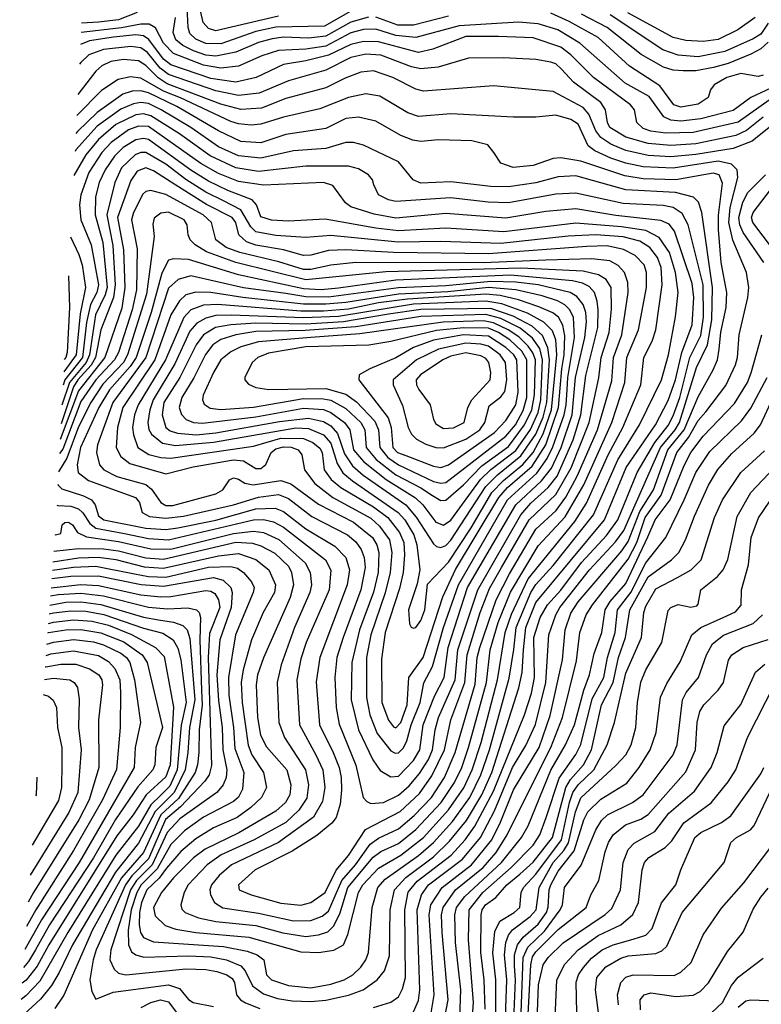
# Model space of a CAD drawing. Extents: x 1173029 to 1307123, y 522559 to 678521.
# Tile 525 of 623: x 1199130 to 1202097, y 662597 to 666536. Entities that reach past the tile are written whole.
import ezdxf

# ---------------------------------------------------------------- set-up
doc = ezdxf.new("R2010")
doc.units = 0

msp = doc.modelspace()

# ---------------------------------------------------------------- linework, layer by layer
at = {"layer": '0CON10XD'}
for points in [[(1199600.5, 666565), (1199525.4, 666535), (1199445, 666525.2), (1199377.5, 666522.3)], [(1200455, 666570), (1200349.9, 666509.9), (1200155, 666506.1), (1200075, 666488.5), (1199935, 666438.9), (1199875, 666440.7), (1199835, 666457.5), (1199810.2, 666480.2), (1199803.3, 666505), (1199799.6, 666585)], [(1200165, 666549.9), (1199915, 666490.8), (1199885, 666500.9), (1199864.5, 666525), (1199847.6, 666595)], [(1202105, 666313.6), (1202085, 666308), (1202015, 666320.8), (1201959.6, 666305), (1201908.9, 666275), (1201893.5, 666255), (1201884.4, 666225), (1201845, 666198.2), (1201775, 666186.5), (1201747.1, 666195), (1201691.8, 666271.8), (1201569.7, 666349.7), (1201445, 666464.8), (1201327.9, 666527.9), (1201255, 666561.4)], [(1202073.1, 666545), (1202003.3, 666495), (1201925, 666456.1), (1201865, 666448.7), (1201795, 666452.8), (1201745, 666464.8), (1201563.3, 666563.3)], [(1202135, 666261.3), (1202055.6, 666224.4), (1201985, 666172.3), (1201855, 666138.6), (1201775, 666129.6), (1201735, 666134), (1201707.1, 666147.1), (1201648.6, 666228.6), (1201552.5, 666282.5), (1201371.6, 666441.6), (1201282.7, 666495), (1201205, 666519.2), (1201125.9, 666525.9), (1200888.9, 666511.1), (1200715, 666464), (1200635, 666472.4), (1200555, 666498.2), (1200505, 666496.9), (1200455, 666482.8), (1200355, 666430), (1200275, 666417.7), (1200165, 666412.2), (1200098.3, 666391.7), (1200005, 666349.8), (1199935, 666341.3), (1199865, 666353.2), (1199745, 666400), (1199705, 666441.6), (1199673.1, 666503.1), (1199647.9, 666517.9), (1199615, 666518.2), (1199536.8, 666503.2), (1199375.5, 666484.3)], [(1200525, 666546), (1200455, 666525.5), (1200355, 666469.3), (1200285, 666461.2), (1200185.3, 666465.3), (1200140.3, 666459.7), (1200085, 666444), (1199995, 666405.9), (1199915, 666389.8), (1199875, 666394.4), (1199825, 666411.7), (1199782.5, 666432.5), (1199755, 666455.8), (1199744.2, 666485), (1199753.1, 666545)], [(1200845, 666550), (1200705, 666513.7), (1200643.5, 666513.5), (1200555, 666545.3)], [(1202124.7, 666445.3), (1202095, 666419), (1202055, 666397.5), (1201965, 666360.9), (1201905.3, 666344.7), (1201835, 666331.7), (1201785, 666330.6), (1201745, 666334.2), (1201705.9, 666345.9), (1201616, 666396), (1201480.5, 666505), (1201377.6, 666557.6)], [(1202125, 666521.6), (1202095, 666478.1), (1202065, 666458.9), (1201950.9, 666409.1), (1201845, 666387.8), (1201765, 666393.5), (1201703.3, 666415), (1201493, 666555)], [(1202179.6, 666250.4), (1202005, 666126.2), (1201825, 666084.4), (1201715, 666081.7), (1201655, 666089.7), (1201625, 666100), (1201598.5, 666125), (1201589.6, 666175), (1201573.3, 666195), (1201425.2, 666305), (1201335.6, 666395), (1201295, 666426.2), (1201185, 666463.7), (1201045, 666468), (1200915, 666467.9), (1200782.7, 666417.3), (1200725, 666404.2), (1200565, 666447.1), (1200505, 666448.9), (1200455, 666436.1), (1200365, 666393.4), (1200275, 666370.8), (1200185, 666356.6), (1200076.5, 666305), (1199994.3, 666285.7), (1199895, 666300.4), (1199735, 666355.1), (1199705, 666378.2), (1199647.1, 666457.1), (1199625, 666471), (1199595, 666474.7), (1199505, 666465.3), (1199409.1, 666450.9), (1199373.1, 666436.5)], [(1202105, 666146.2), (1202037.9, 666092.1), (1201995, 666072.2), (1201835, 666039.1), (1201735, 666032.8), (1201645, 666039.9), (1201555.5, 666065.5), (1201491.4, 666105), (1201482.4, 666125), (1201474.3, 666175), (1201454.8, 666205), (1201346.3, 666286.3), (1201298.2, 666338.2), (1201275, 666359.2), (1201255, 666365.7), (1201195, 666376.7), (1201065, 666383.8), (1200925, 666382.5), (1200804.1, 666345.9), (1200735, 666339.8), (1200697.6, 666347.6), (1200575, 666393.7), (1200515, 666398.3), (1200455, 666384.8), (1200355, 666333.2), (1200205, 666291.5), (1200087.9, 666242.1), (1200005, 666232.2), (1199915, 666250.9), (1199725, 666316.6), (1199692.2, 666342.2), (1199641.3, 666405), (1199615, 666422.8), (1199575, 666428), (1199465, 666416.9), (1199407.1, 666395), (1199374.4, 666365), (1199369, 666357.3)], [(1202128.2, 666105), (1202060.5, 666049.5), (1201985, 666020.4), (1201835, 665995.9), (1201735, 665986.7), (1201645, 665991.9), (1201555, 666012.3), (1201495, 666037.3), (1201454.7, 666064.7), (1201435, 666091.2), (1201407.2, 666157.2), (1201384, 666184), (1201265, 666248.1), (1201025, 666271.4), (1200745, 666250), (1200715, 666257.8), (1200623.5, 666305), (1200545, 666331.3), (1200495, 666325.2), (1200432.2, 666302.2), (1200355, 666263.7), (1200195, 666220.7), (1200097.5, 666182.5), (1200015, 666176.9), (1199935, 666197.9), (1199719.8, 666279.8), (1199683.2, 666303.2), (1199635, 666352.1), (1199605, 666370.8), (1199545, 666377.1), (1199495, 666368), (1199458.7, 666351.3), (1199435, 666330.3), (1199362.8, 666236)], [(1200818.8, 662485), (1200843.8, 662615), (1200819.6, 662885), (1200817.9, 662955), (1200823.8, 662985), (1200873.5, 663055), (1200984, 663145), (1201036, 663204), (1201080, 663275), (1201201.4, 663518.6), (1201254.7, 663625), (1201301.2, 663745), (1201358.3, 663971.7), (1201370.6, 664085), (1201396.7, 664155), (1201421.2, 664195), (1201565, 664378), (1201598.6, 664445), (1201632.7, 664545), (1201696.2, 664633.8), (1201758.7, 664805), (1201806.1, 664863.9), (1201845, 664932.2), (1201875, 664967.8), (1201955, 665072.7), (1201993.7, 665155), (1202002.1, 665185), (1202008.3, 665275), (1202043.7, 665425), (1202046.8, 665465), (1202038.3, 665525), (1201983.3, 665653.3), (1201967.1, 665725), (1201972.9, 665785), (1202003.1, 665905), (1202000.2, 665935), (1201977.4, 665957.4), (1201925, 665970.4), (1201745, 665941.2), (1201625, 665947.6), (1201555, 665961.9), (1201495, 665982), (1201430.7, 666010.7), (1201405, 666030.6), (1201365, 666118.4), (1201335, 666136.8), (1201275, 666154), (1201195, 666145.7), (1201105.3, 666145.3), (1200855, 666159.7), (1200725, 666149.1), (1200683.3, 666163.3), (1200570.3, 666230.3), (1200515, 666238.8), (1200445, 666224.8), (1200330.9, 666179.1), (1200185, 666146.2), (1200095, 666117.2), (1200055.5, 666114.5), (1200005, 666118.9), (1199975, 666128.6), (1199773, 666223), (1199705, 666250.2), (1199615, 666301.6), (1199572.5, 666307.5), (1199523.2, 666296.8), (1199457.2, 666252.8), (1199358.5, 666152)], [(1200776.6, 662563.4), (1200788.3, 662635), (1200768.7, 662955), (1200775.1, 662995), (1200819.8, 663065), (1200937.4, 663155), (1201018.5, 663255), (1201054, 663326), (1201105.9, 663455), (1201208, 663625), (1201252.3, 663752.3), (1201302.1, 663975), (1201311.8, 664095), (1201335, 664161.6), (1201365, 664207), (1201539.5, 664410.5), (1201565, 664448.5), (1201611.4, 664568.6), (1201665.2, 664654.8), (1201722.9, 664815), (1201788.3, 664895), (1201845, 665027.2), (1201905.2, 665135), (1201921.5, 665175), (1201928.1, 665218.1), (1201935, 665285.8), (1201956, 665385), (1201959.6, 665445), (1201937, 665565), (1201926.2, 665696.2), (1201926.2, 665753.8), (1201941.5, 665881.5), (1201928.8, 665915), (1201905, 665921.5), (1201755.3, 665894.7), (1201625, 665899), (1201551.2, 665911.2), (1201375, 665969.5), (1201295, 665983.1), (1201265, 665980.2), (1201185, 665952.4), (1201104.3, 665944.3), (1201055, 665961.8), (1201027.3, 666005), (1201003.1, 666035), (1200938.8, 666051.2), (1200805, 666054.7), (1200735, 666048.9), (1200703.4, 666053.4), (1200655, 666072.7), (1200555, 666129.2), (1200485, 666146), (1200435, 666140), (1200355, 666101), (1200195, 666076.6), (1200095, 666043.4), (1200015, 666048.8), (1199925, 666091), (1199758.4, 666188.4), (1199645, 666242.8), (1199615, 666250.6), (1199580.4, 666249.6), (1199542.2, 666237.8), (1199439.7, 666165), (1199361, 666089), (1199354.8, 666081)], [(1200705, 662567.5), (1200725, 662611.9), (1200730.6, 662655), (1200719.8, 662975), (1200736.9, 663035), (1200766.1, 663075), (1200901.7, 663178.3), (1200973, 663265), (1201029.3, 663370.7), (1201101.5, 663545), (1201155, 663631.8), (1201193.7, 663716.3), (1201235.1, 663885), (1201247.2, 664075), (1201274.6, 664155), (1201291.7, 664185), (1201409.3, 664335), (1201513.5, 664446.5), (1201547, 664493), (1201694.4, 664825), (1201753.2, 664895), (1201770.1, 664925), (1201838.4, 665145), (1201881.3, 665235), (1201899.3, 665335), (1201901.6, 665465), (1201859.6, 665765), (1201846.2, 665806.2), (1201825.8, 665825.8), (1201754.2, 665844.2), (1201555, 665855.4), (1201355, 665910.6), (1201285, 665906.6), (1201195, 665882.5), (1201085, 665867.1), (1201015, 665868.8), (1200855, 665886.9), (1200735, 665881.6), (1200703.6, 665895), (1200645, 665967.5), (1200505, 666033.5), (1200465, 666044.7), (1200435, 666044.2), (1200355, 666021.1), (1200225, 666011), (1200095, 665981.4), (1200005, 665990.9), (1199925, 666027), (1199815, 666105.1), (1199696.1, 666175), (1199645, 666200), (1199615, 666204.4), (1199585, 666199.5), (1199535, 666177.9), (1199440.1, 666109.9), (1199354.6, 666015), (1199351.1, 666008.7)], [(1200545.2, 662584.8), (1200615, 662605.3), (1200645, 662626.9), (1200661.1, 662658.9), (1200673, 662705), (1200671, 662975), (1200684.7, 663045.3), (1200719.7, 663090.3), (1200856, 663194), (1200912.1, 663255), (1200950.7, 663309.3), (1201025, 663450.4), (1201149.4, 663755), (1201177.6, 663842.4), (1201190, 663905), (1201187.2, 664065), (1201211.8, 664145), (1201241.6, 664195), (1201295, 664254.2), (1201377.9, 664365), (1201477.8, 664472.2), (1201523.1, 664535), (1201601, 664725), (1201671, 664845), (1201725, 664912.9), (1201745, 664951.4), (1201771.6, 665025), (1201810.6, 665185), (1201855, 665272.8), (1201866, 665346), (1201864.7, 665475), (1201804.5, 665715), (1201780.8, 665760.8), (1201745, 665784.8), (1201705, 665792.7), (1201545, 665801.1), (1201355, 665841.8), (1201275, 665838.1), (1201085, 665803), (1201004.8, 665805.2), (1200853.3, 665823.3), (1200635, 665808.7), (1200605.2, 665815.2), (1200565.7, 665835), (1200547.1, 665875), (1200541.9, 665895), (1200525, 665915.5), (1200485, 665939.1), (1200445, 665950.3), (1200275, 665949.5), (1200085, 665928), (1199995, 665942.6), (1199891.6, 665991.6), (1199769.3, 666079.3), (1199655, 666150.7), (1199625, 666158.7), (1199595, 666154.7), (1199515, 666115.9), (1199445, 666056), (1199394.4, 665995.6), (1199346.2, 665913)], [(1199260.5, 664333.2), (1199345.5, 664345.5), (1199435, 664349.9), (1199589.2, 664319.2), (1199645, 664308.9), (1199715, 664306.3), (1199885.3, 664345.3), (1199975, 664348.2), (1200001.7, 664341.7), (1200025.9, 664325), (1200057.5, 664287.5), (1200067.5, 664265), (1200064.3, 664245), (1199993.3, 664075), (1199965.6, 663904.4), (1199966.6, 663833.4), (1199985.8, 663705), (1199990.6, 663620.6), (1200027.2, 663525), (1200021.8, 663458.2), (1200005, 663425.9), (1199985, 663408), (1199865, 663345.8), (1199789, 663291), (1199735, 663237), (1199680.5, 663139.5), (1199615.6, 663075), (1199598, 663045), (1199576.4, 662975), (1199564.2, 662894.2), (1199564.8, 662834.8), (1199577, 662807), (1199594.5, 662794.5), (1199626.1, 662786.1), (1199805, 662791.2), (1199895, 662787), (1199957.8, 662775), (1200015, 662751.2), (1200031.4, 662731.4), (1200060.9, 662670.9), (1200105, 662639.7), (1200160.9, 662620.9), (1200220.6, 662610.6), (1200295, 662607.8), (1200355, 662614.3), (1200445.9, 662634.1), (1200504.3, 662655.7), (1200560.8, 662695), (1200589.4, 662730.6), (1200609.3, 662790.7), (1200611.9, 662975), (1200630, 663055), (1200674.5, 663105), (1200785, 663187.3), (1200850.2, 663249.8), (1200917, 663333), (1200978.4, 663435), (1201018.9, 663525), (1201126.8, 663863.2), (1201140.6, 663925), (1201145.3, 664014.7), (1201154.7, 664105), (1201194.9, 664205), (1201469.3, 664535), (1201556.4, 664745), (1201673.4, 664915), (1201725, 665012.9), (1201754, 665095), (1201779.2, 665205), (1201820.1, 665315), (1201826.9, 665425), (1201821.1, 665481.1), (1201749.4, 665689.4), (1201727.9, 665717.9), (1201695, 665732.7), (1201515, 665752), (1201355, 665778.8), (1201235, 665768.7), (1201075, 665741.7), (1200835, 665761.1), (1200635, 665741.2), (1200548, 665758), (1200455, 665786.5), (1200433, 665803), (1200382.1, 665872.1), (1200345, 665884.2), (1200105, 665874.3), (1200005, 665888.8), (1199925, 665920.6), (1199855, 665960.3), (1199645, 666108), (1199605, 666110.5), (1199565, 666095.4), (1199495.9, 666045), (1199457.9, 666005), (1199406.9, 665925), (1199374, 665835), (1199369.4, 665795), (1199374.8, 665735), (1199415.8, 665635), (1199444.9, 665475), (1199439.1, 665445), (1199412.9, 665397.1), (1199396.6, 665325), (1199381, 665185), (1199310.1, 665095), (1199303.1, 665074)], [(1199263, 664367.8), (1199365, 664383.2), (1199445, 664385.8), (1199515, 664376.4), (1199627.3, 664347.3), (1199705, 664341.2), (1199925, 664391.1), (1200005, 664400.7), (1200075, 664376.2), (1200126.2, 664335), (1200153.9, 664275), (1200149, 664245), (1200104.4, 664165), (1200057, 664055), (1200023.7, 663935), (1200015.8, 663885), (1200019.6, 663805), (1200043.8, 663633.8), (1200059.2, 663595), (1200104.8, 663525), (1200117.2, 663465), (1200097.6, 663425), (1200055, 663384), (1200000.3, 663345), (1199905, 663302.5), (1199835, 663259.5), (1199775, 663207.9), (1199717.6, 663142.4), (1199687.9, 663102.1), (1199638.4, 663055), (1199617.4, 663005), (1199608.8, 662965), (1199607.7, 662915), (1199612.8, 662885), (1199625, 662864.8), (1199665, 662847.7), (1199945, 662828.6), (1200039.9, 662809.9), (1200080.4, 662795), (1200106.2, 662775), (1200117.5, 662715), (1200137.1, 662695), (1200205, 662671.8), (1200295, 662663.7), (1200375, 662678.3), (1200428.5, 662695), (1200463.3, 662715), (1200494.3, 662745.7), (1200514.8, 662775), (1200525.2, 662805), (1200539.8, 662985), (1200562.7, 663065), (1200592.8, 663097.2), (1200725, 663192.2), (1200785, 663244.3), (1200861, 663329), (1200930.4, 663425), (1200975.5, 663515), (1201010, 663615), (1201087.7, 663902.3), (1201106.6, 664016.6), (1201116.8, 664105), (1201175, 664244.8), (1201195, 664276.1), (1201265, 664352), (1201425.3, 664554.7), (1201522.7, 664775), (1201610.5, 664915), (1201697.6, 665095), (1201726.5, 665195), (1201753.5, 665346.5), (1201764.8, 665445), (1201753.8, 665525), (1201730, 665605), (1201688.9, 665665), (1201635, 665692.4), (1201537.3, 665707.3), (1201355, 665721.9), (1201066.8, 665686.8), (1200835, 665702.4), (1200645, 665691.5), (1200555, 665701.2), (1200352.1, 665737.9), (1200205, 665730.2), (1200136.8, 665733.2), (1200095, 665746.5), (1200077.5, 665795), (1200060, 665815), (1199962.1, 665852.1), (1199885, 665890.3), (1199815, 665933.3), (1199645, 666056.2), (1199625, 666060.9), (1199595, 666055.7), (1199544.4, 666025), (1199509.7, 665990.3), (1199471.5, 665935), (1199448.2, 665885), (1199433.1, 665826.9), (1199432.1, 665755), (1199462.9, 665645), (1199479.3, 665465), (1199471.9, 665435), (1199433.2, 665355), (1199409.4, 665195), (1199395.6, 665164.4), (1199329, 665085), (1199299, 664994.2)], [(1199266.1, 664409.8), (1199365, 664420), (1199465, 664419.7), (1199525, 664411.4), (1199635, 664383.6), (1199705, 664377.5), (1199995, 664445.9), (1200061.6, 664441.6), (1200095, 664431.4), (1200151.3, 664401.3), (1200205, 664350.3), (1200217.7, 664325), (1200225.8, 664275), (1200212.5, 664225), (1200105, 663982.5), (1200080.7, 663915), (1200075.5, 663875), (1200080.8, 663745), (1200093.8, 663673.8), (1200117.2, 663627.2), (1200198.8, 663535), (1200214.8, 663475), (1200210.7, 663435), (1200193, 663405), (1200155, 663370), (1200007.1, 663282.9), (1199871.9, 663218.1), (1199825, 663183.7), (1199745, 663103.5), (1199697.2, 663045), (1199664.8, 662985), (1199671.7, 662951.7), (1199712.5, 662912.5), (1199755, 662897.3), (1199835, 662883.8), (1200046, 662866), (1200255, 662807.1), (1200325, 662804.8), (1200386.4, 662813.6), (1200425.2, 662834.8), (1200443.4, 662876.6), (1200485.8, 663045), (1200502.7, 663075), (1200565, 663141.6), (1200655, 663194.1), (1200745, 663264), (1200845.4, 663375), (1200906.4, 663463.6), (1200940.5, 663535), (1200975.8, 663645), (1201042.3, 663895), (1201072.7, 664085), (1201097.6, 664157.6), (1201165, 664299), (1201351, 664529), (1201397.6, 664602.4), (1201484.9, 664795.1), (1201543.6, 664905), (1201614.8, 665075), (1201627.4, 665185), (1201660.3, 665249.7), (1201674.8, 665295), (1201700.7, 665475), (1201696, 665545), (1201681.4, 665585), (1201651.5, 665625), (1201610.8, 665649.2), (1201545, 665667.8), (1201435, 665675.7), (1201325, 665670.1), (1201055, 665640), (1200815, 665648.9), (1200644.2, 665645.8), (1200375, 665672.6), (1200275, 665664.1), (1200155, 665672.2), (1200075, 665687.6), (1200055, 665707.2), (1200014.9, 665774.9), (1199945, 665810.6), (1199875, 665846.4), (1199795, 665896.9), (1199715, 665957.2), (1199635, 666004.9), (1199615, 666004.8), (1199591.6, 665995), (1199537.4, 665942.6), (1199510.2, 665885), (1199478.5, 665755), (1199502.3, 665632.3), (1199512, 665475), (1199505.4, 665424.6), (1199455, 665295.4), (1199433.1, 665185), (1199415.7, 665154.3), (1199362.2, 665095), (1199345, 665067), (1199295.2, 664918.7)], [(1199270.9, 664476.5), (1199272.5, 664475), (1199295, 664480), (1199300, 664515), (1199310, 664525), (1199325, 664525.5), (1199340.8, 664515), (1199361.1, 664485), (1199396.8, 664466.8), (1199525, 664448.8), (1199655, 664419), (1199735, 664417.7), (1199985, 664481), (1200065, 664490.3), (1200105.1, 664485.1), (1200167, 664457), (1200272.7, 664362.7), (1200291.9, 664325), (1200297.4, 664275), (1200291.1, 664245), (1200229.2, 664105), (1200176, 663955), (1200159.8, 663885), (1200166.9, 663725), (1200189.1, 663665), (1200273, 663535), (1200285.2, 663475), (1200278.1, 663421.9), (1200246.4, 663373.6), (1200194.8, 663325), (1200068.2, 663255), (1199936.4, 663195), (1199879.3, 663155), (1199803.5, 663075), (1199788.1, 663045), (1199774.1, 662995), (1199778.3, 662978.3), (1199792.3, 662965), (1199845, 662942.6), (1199915, 662928.2), (1200075, 662912.8), (1200182.9, 662882.9), (1200275, 662868.2), (1200325, 662874.5), (1200362.7, 662887.3), (1200385, 662909.5), (1200410.5, 662959.5), (1200443, 663065), (1200544.2, 663185.8), (1200575, 663208.9), (1200645, 663240.8), (1200715, 663296.4), (1200816.5, 663405), (1200869.1, 663485), (1200898.5, 663545), (1200925.1, 663625), (1200997.5, 663885), (1201012, 664015), (1201044.7, 664125), (1201093.6, 664246.4), (1201205, 664430.6), (1201312.2, 664547.8), (1201386.5, 664675), (1201499.7, 664925), (1201551.1, 665085), (1201559.4, 665185), (1201605.7, 665295.7), (1201638.2, 665465), (1201637.4, 665525), (1201628.1, 665555), (1201592.4, 665592.4), (1201546.3, 665616.3), (1201480.5, 665630.5), (1201398.8, 665628.8), (1201005, 665598.8), (1200625, 665605.1), (1200435.4, 665614.6), (1200365, 665612.3), (1200295, 665594.1), (1200265, 665593), (1200185, 665614.6), (1200075, 665633.7), (1200037.4, 665647.4), (1200006.6, 665675), (1199994.1, 665725), (1199980.2, 665745), (1199876.7, 665796.7), (1199754.3, 665874.3), (1199665, 665931.8), (1199635, 665943.4), (1199600.5, 665929.5), (1199575, 665893.1), (1199520.9, 665745), (1199545.6, 665615), (1199551.1, 665465), (1199538.8, 665381.2), (1199470.6, 665185), (1199365, 665051.5), (1199291.9, 664856)], [(1202107, 665565), (1202025.1, 665685.1), (1202011.5, 665715), (1202006.7, 665745), (1202023.7, 665806.3), (1202043.8, 665845), (1202114.6, 665915.4)], [(1199278.5, 664594.2), (1199282.7, 664592.7), (1199335, 664589.3), (1199365, 664579.3), (1199382.9, 664562.9), (1199410.5, 664520.5), (1199435, 664502.1), (1199549.7, 664480.3), (1199645, 664460), (1199725, 664454.7), (1200065, 664534.7), (1200105, 664536.5), (1200145, 664526.9), (1200185, 664506.1), (1200353, 664375), (1200374.1, 664334.1), (1200367.5, 664255), (1200275.7, 664044.3), (1200255, 663978.6), (1200238.3, 663895), (1200249.6, 663715), (1200315.2, 663595), (1200343.2, 663535), (1200350.6, 663465), (1200341.3, 663408.7), (1200305, 663345.3), (1200165.3, 663244.7), (1199976.8, 663155), (1199927.4, 663112.6), (1199897.3, 663075), (1199890.5, 663055), (1199893.5, 663035), (1199909.2, 663005), (1199943.1, 662983.1), (1200085, 662961.4), (1200225, 662931), (1200295, 662932.9), (1200340.3, 662949.7), (1200365, 662970), (1200418.2, 663091.8), (1200473.7, 663155), (1200532.8, 663237.2), (1200565, 663261.5), (1200645, 663299.7), (1200707.9, 663352.1), (1200777.4, 663425), (1200829.1, 663505), (1200872.4, 663605), (1200951.8, 663878.2), (1200960.2, 663985), (1200970.6, 664025), (1201035.8, 664215), (1201090.3, 664319.7), (1201195, 664498.3), (1201277, 664573), (1201314.7, 664625.3), (1201360.4, 664709.6), (1201441.4, 664895), (1201499.1, 665090.9), (1201505.4, 665185), (1201538.8, 665275), (1201564.2, 665445), (1201562.5, 665485), (1201549.3, 665525), (1201525, 665551.9), (1201490.7, 665570.7), (1201419.7, 665579.7), (1201235, 665574.3), (1200985, 665562.9), (1200475, 665564.6), (1200375, 665553.5), (1200295, 665536.1), (1200265, 665536.5), (1200167.1, 665567.1), (1200010, 665605), (1199955.9, 665625), (1199914.8, 665655), (1199897.3, 665725), (1199864.3, 665755), (1199715, 665835.9), (1199655, 665852.6), (1199635, 665848.8), (1199622.6, 665837.4), (1199584.5, 665765), (1199576.5, 665735), (1199599.4, 665619.4), (1199597.4, 665455), (1199579.6, 665375), (1199524.9, 665205), (1199509.7, 665175), (1199435, 665095.8), (1199375, 665008.5), (1199302, 664818), (1199289.1, 664799.9)], [(1202145.5, 665615.5), (1202063, 665725), (1202058.6, 665745), (1202064.8, 665765), (1202134.2, 665855.8)], [(1199282.8, 664678), (1199284, 664674), (1199299, 664659), (1199385, 664631.7), (1199417.3, 664615), (1199431.2, 664595), (1199445, 664550.7), (1199466.4, 664535), (1199635, 664501.2), (1199715, 664496.7), (1199762.7, 664502.7), (1199915, 664534.1), (1200075, 664579.6), (1200152.1, 664582.1), (1200185, 664569), (1200275, 664499), (1200390.3, 664430.3), (1200434.3, 664385), (1200449.8, 664335), (1200440, 664275), (1200331.2, 663985), (1200316.5, 663886.5), (1200329.6, 663715), (1200384.4, 663604.4), (1200407.5, 663545), (1200415.5, 663505), (1200418, 663455), (1200412.3, 663397.7), (1200395.7, 663345), (1200378.6, 663321.4), (1200318.2, 663271.8), (1200219.6, 663210.4), (1200071.5, 663135), (1200005.4, 663075), (1200008.5, 663055), (1200055.6, 663035), (1200175, 663001.3), (1200255, 662994), (1200295.1, 663004.9), (1200352.2, 663045), (1200396.7, 663133.3), (1200445, 663193.1), (1200512.9, 663297.1), (1200651.7, 663368.3), (1200730, 663440), (1200779.5, 663510.5), (1200829.4, 663615), (1200854.6, 663735), (1200910.9, 663885), (1200920.1, 663995), (1200972.7, 664165), (1201010, 664260), (1201057.9, 664345), (1201167.9, 664535), (1201275, 664636.5), (1201336.4, 664743.6), (1201408.6, 664925), (1201447.5, 665102.5), (1201456.3, 665185), (1201487.8, 665285), (1201498, 665378), (1201496.8, 665465), (1201476.1, 665496.1), (1201445.4, 665515.4), (1201385, 665530.1), (1201135, 665541.5), (1200595, 665527.2), (1200275, 665494.5), (1199995.1, 665565.1), (1199877, 665607), (1199831.8, 665635), (1199811.8, 665655), (1199803.3, 665675), (1199800, 665715), (1199788.5, 665735), (1199725, 665765.2), (1199695, 665761.6), (1199668.4, 665741.6), (1199662.5, 665717.5), (1199668.1, 665668.1), (1199637.4, 665437.4), (1199561.6, 665195), (1199544.5, 665165), (1199462.6, 665077.4), (1199414.1, 665005), (1199365, 664907), (1199318, 664782), (1199285.4, 664727.7)], [(1199333.6, 665667.1), (1199366.6, 665596.6), (1199379.9, 665555), (1199393, 665465), (1199371.2, 665358.8), (1199356.2, 665195), (1199305.8, 665126.5)], [(1200535, 663400.7), (1200585, 663404.8), (1200645, 663433.8), (1200688.3, 663471.7), (1200730.2, 663519.8), (1200765, 663577.1), (1200782, 663615), (1200791.7, 663695), (1200805.1, 663745), (1200872, 663895), (1200883.5, 664015), (1200962.6, 664255), (1201134.8, 664555.2), (1201175, 664602.3), (1201244.9, 664665.1), (1201280.2, 664709.8), (1201343.8, 664855), (1201375.7, 664955), (1201395, 665113.1), (1201442.6, 665305), (1201444.9, 665374.9), (1201439.8, 665409.8), (1201429.6, 665445), (1201408.2, 665468.2), (1201381.6, 665481.6), (1201341.2, 665491.2), (1201093.6, 665513.6), (1200635, 665494.4), (1200405, 665461.5), (1200335.6, 665455.6), (1200265, 665459), (1200005, 665515.4), (1199805, 665577.1), (1199745, 665579.7), (1199725, 665573.4), (1199697.9, 665522.1), (1199655.5, 665365), (1199595.3, 665185), (1199571.5, 665148.5), (1199489.8, 665055), (1199446.2, 664985), (1199373.1, 664825), (1199359.1, 664755), (1199363.3, 664725), (1199405, 664692.7), (1199593.5, 664625), (1199609.6, 664605), (1199620.5, 664565), (1199648.7, 664548.7), (1199715, 664541.5), (1199785, 664550.1), (1199985, 664594.7), (1200085, 664625.8), (1200165, 664636.6), (1200205, 664621), (1200298.9, 664548.9), (1200440.8, 664475), (1200475, 664447.6), (1200496.6, 664416.6), (1200507.8, 664385), (1200512.1, 664345), (1200494.9, 664255), (1200423.6, 664065), (1200399.2, 663985), (1200390.8, 663905), (1200396.5, 663785), (1200408.2, 663718.2), (1200475, 663553.3), (1200504.5, 663424.5), (1200518.4, 663408.4), (1200535, 663400.7)], [(1199325.6, 665511.1), (1199329.6, 665385), (1199320.4, 665205), (1199314.2, 665185), (1199308.4, 665176.2)], [(1200615, 663506.7), (1200645, 663510), (1200705, 663573), (1200731.1, 663615), (1200744.4, 663715), (1200789.8, 663830.2), (1200828.4, 663905), (1200844.9, 664024.9), (1200921.8, 664265), (1201114.6, 664595), (1201218.2, 664691.8), (1201257.6, 664742.4), (1201296.2, 664825), (1201340.4, 664955), (1201353.5, 665105), (1201391.6, 665265), (1201397.4, 665327.4), (1201395.1, 665365.1), (1201385, 665396.5), (1201358.6, 665428.6), (1201332.5, 665445), (1201204.4, 665475), (1201115, 665485.8), (1201015, 665488.3), (1200835, 665471.7), (1200645, 665463.4), (1200365, 665426.4), (1200275, 665426.9), (1200195, 665441.1), (1200025, 665462.8), (1199815, 665511.2), (1199763.3, 665496.7), (1199725, 665461.8), (1199634.7, 665185), (1199502.2, 665005), (1199441.2, 664835), (1199437.1, 664805), (1199449.2, 664755), (1199466.7, 664735), (1199518.8, 664708.8), (1199635, 664676.5), (1199657.5, 664657.5), (1199695, 664604.5), (1199715, 664593), (1199742.5, 664592.5), (1199915, 664639.3), (1199943.1, 664655), (1199969.2, 664695), (1199985, 664702.5), (1200005, 664697.9), (1200031.2, 664681.2), (1200064.6, 664674.6), (1200175, 664693), (1200215, 664679.7), (1200325, 664597.4), (1200465.5, 664525.5), (1200542, 664465), (1200559.1, 664435), (1200566.5, 664405), (1200564.4, 664325), (1200545, 664245.4), (1200489.6, 664095), (1200458.4, 663965), (1200456.7, 663815), (1200485.6, 663695.6), (1200542.7, 663575), (1200572.2, 663532.2), (1200615, 663506.7)], [(1200632.1, 663602.1), (1200645, 663603.2), (1200665, 663622.5), (1200679.2, 663650.8), (1200696.7, 663715), (1200731.8, 663805), (1200746.6, 663883.4), (1200781.6, 663948.4), (1200825.8, 664104.2), (1200885, 664275.2), (1201081.7, 664615), (1201198.5, 664721.5), (1201240.1, 664779.9), (1201263.1, 664826.9), (1201308, 664955), (1201316.9, 664995), (1201320.1, 665055), (1201322.9, 665105), (1201350.2, 665265), (1201345.7, 665345), (1201331.6, 665375), (1201310.9, 665395), (1201281.2, 665411.2), (1201220.7, 665430.7), (1201115.5, 665455.5), (1201005, 665464.4), (1200842.6, 665447.4), (1200645, 665437.8), (1200435, 665404.1), (1200355, 665397.2), (1200265, 665397.7), (1200022.9, 665425), (1199895, 665444), (1199835, 665446.4), (1199795, 665435.6), (1199768.6, 665411.4), (1199734.7, 665355.3), (1199670.5, 665175), (1199542.5, 664985), (1199521.7, 664905), (1199515.6, 664825), (1199535, 664788.4), (1199570.1, 664760.1), (1199715, 664719.7), (1199823.4, 664746.6), (1199985, 664775.4), (1200025, 664770.5), (1200075, 664740.7), (1200095, 664740), (1200115, 664756.7), (1200136.1, 664803.9), (1200155, 664819.7), (1200185, 664827.5), (1200215.9, 664825.9), (1200244.6, 664815), (1200259.1, 664795), (1200268.9, 664735), (1200310.9, 664680.9), (1200382.7, 664625), (1200535, 664541.5), (1200570, 664510), (1200609.3, 664455), (1200618.7, 664405), (1200612.7, 664325), (1200592.8, 664242.8), (1200535.4, 664075), (1200516.9, 663985), (1200517.3, 663825), (1200530.8, 663755), (1200560.6, 663680.6), (1200615, 663611.6), (1200632.1, 663602.1)], [(1200635, 663703.1), (1200655, 663724.7), (1200680.8, 663795), (1200687, 663905), (1200744.6, 663985), (1200822.3, 664227.7), (1200873.8, 664336.2), (1201046.4, 664625), (1201082, 664665), (1201179.9, 664750.1), (1201235.3, 664834.7), (1201285.5, 664985), (1201299.4, 665139.4), (1201308.8, 665195), (1201311.4, 665271.4), (1201303.5, 665313.5), (1201285.5, 665345.5), (1201263.4, 665363.4), (1201207, 665387), (1201125.8, 665415.8), (1201052.8, 665432.8), (1200995, 665437.8), (1200682.1, 665417.9), (1200565, 665403.5), (1200445, 665378), (1200345, 665370.1), (1200255, 665370.1), (1199923, 665397), (1199865.8, 665394.2), (1199815, 665375.5), (1199786, 665344), (1199713.2, 665175), (1199604.3, 664995), (1199589.7, 664955), (1199580.9, 664905), (1199584.9, 664874.9), (1199602.9, 664825), (1199647, 664797), (1199695, 664784.9), (1199735, 664782.2), (1200065, 664830.2), (1200175, 664861.8), (1200265, 664860.1), (1200302.2, 664845), (1200331.4, 664821.4), (1200339.5, 664805), (1200347.7, 664735), (1200376.3, 664696.3), (1200415, 664664.9), (1200545, 664586.9), (1200602.5, 664545), (1200649.6, 664485), (1200666.6, 664445), (1200669.6, 664395), (1200664, 664325), (1200649.1, 664260.9), (1200591.8, 664085), (1200577.7, 663977.7), (1200579.2, 663805), (1200605, 663733.9), (1200625, 663706.5), (1200635, 663703.1)], [(1200705, 664101.4), (1200715, 664104.4), (1200735, 664131.8), (1200750.7, 664175), (1200761.9, 664278.1), (1200845, 664365.2), (1200936.6, 664503.4), (1201019, 664645), (1201065, 664692.6), (1201143.2, 664756.8), (1201185, 664805.1), (1201225, 664879.5), (1201257.4, 664975), (1201278.4, 665195), (1201274.6, 665254.6), (1201261.3, 665291.3), (1201226.4, 665326.4), (1201161.6, 665361.6), (1201059, 665399), (1200995, 665410.4), (1200705, 665397.5), (1200405, 665348.9), (1200265, 665343.4), (1199975.8, 665354.2), (1199915, 665351.9), (1199875, 665342.4), (1199838.8, 665321.2), (1199810.4, 665289.6), (1199751, 665159), (1199663.8, 665015), (1199650, 664975), (1199642.4, 664925), (1199646.2, 664896.2), (1199657.4, 664877.4), (1199701.5, 664841.5), (1199752.6, 664832.6), (1199905, 664845.6), (1200235, 664902.6), (1200285, 664900.8), (1200345, 664874.8), (1200375, 664842), (1200400, 664760), (1200423.3, 664723.3), (1200461.2, 664691.2), (1200644.2, 664565), (1200671.4, 664535), (1200706.4, 664475), (1200719.4, 664435), (1200730.6, 664335), (1200720.6, 664279.4), (1200685.7, 664175), (1200689.6, 664119.6), (1200695.6, 664105.6), (1200705, 664101.4)], [(1200815, 664424.3), (1200835, 664432.8), (1200855, 664454.1), (1200995, 664668.8), (1201041.6, 664715), (1201135, 664791.1), (1201195, 664878), (1201223.8, 664946.2), (1201238.6, 665005), (1201249.5, 665175), (1201243.7, 665223.7), (1201221.9, 665271.9), (1201180.1, 665310.1), (1201105, 665350.2), (1201015, 665380.5), (1200735, 665376.1), (1200605, 665357.8), (1200425, 665326.7), (1200275, 665318.3), (1200075, 665321.6), (1199974.6, 665315.4), (1199913.2, 665305), (1199864.7, 665275.3), (1199836.3, 665235), (1199770.9, 665105), (1199706.9, 665005), (1199700, 664955), (1199715, 664904.8), (1199731.7, 664891.7), (1199761.5, 664881.5), (1199835.3, 664875.3), (1199915, 664883.2), (1200168.8, 664928.8), (1200285, 664942.2), (1200345, 664928.5), (1200375, 664911.6), (1200400.8, 664880.8), (1200428.8, 664798.8), (1200461, 664751), (1200503.9, 664713.9), (1200674.6, 664594.6), (1200716.4, 664546.4), (1200785, 664439.2), (1200798.1, 664428.1), (1200815, 664424.3)], [(1200825, 664513.9), (1200855, 664534), (1200973.5, 664696.5), (1201015, 664736.7), (1201115, 664813), (1201173.4, 664896.6), (1201204, 664965), (1201215.3, 665015), (1201222.3, 665175), (1201210.5, 665220.5), (1201182.1, 665262.1), (1201132.3, 665302.3), (1201055, 665339.9), (1200995, 665356.3), (1200735, 665348), (1200475, 665307.6), (1200272.1, 665292.1), (1200075, 665288.5), (1199994.2, 665275.8), (1199935, 665257.1), (1199902.7, 665235), (1199873.4, 665196.6), (1199826.9, 665103.1), (1199779, 665025), (1199768, 664985), (1199776.7, 664956.7), (1199796.4, 664936.4), (1199824.9, 664924.9), (1199861.9, 664921.9), (1200075, 664946.8), (1200265, 664981.6), (1200345, 664976.2), (1200375, 664964.9), (1200429.5, 664925), (1200450.7, 664895), (1200455.9, 664865.9), (1200464.9, 664815), (1200505, 664768.1), (1200596.2, 664696.2), (1200713.3, 664623.3), (1200742.3, 664595), (1200795, 664525.2), (1200825, 664513.9)], [(1200815, 664613), (1200835, 664614.3), (1200905, 664675.5), (1200978.4, 664751.6), (1201085, 664828.3), (1201150.2, 664915), (1201178.5, 664975), (1201190, 665035), (1201193.3, 665175), (1201183.6, 665203.6), (1201165, 665230.3), (1201127.1, 665267.1), (1201084.9, 665295), (1201025, 665322.9), (1200985, 665330.8), (1200824, 665326), (1200490.7, 665279.3), (1200294.2, 665264.2), (1200085, 665247.6), (1200015, 665227.1), (1199975, 665207.7), (1199934.8, 665175), (1199904.8, 665125), (1199864, 665034), (1199861.1, 665015), (1199868, 664998), (1199891.8, 664981.8), (1199935, 664976.1), (1200065, 664985.4), (1200265, 665020.8), (1200345, 665019.5), (1200375, 665013.3), (1200435, 664980), (1200494.5, 664925), (1200510.9, 664895), (1200516.6, 664825), (1200556.3, 664776.3), (1200635, 664715.3), (1200735, 664663.3), (1200782.1, 664632.1), (1200815, 664613)], [(1200815, 664681.3), (1200835, 664684.2), (1201075, 664870), (1201113.2, 664915), (1201145, 664972.9), (1201158.5, 665025), (1201158.4, 665175), (1201139.5, 665209.5), (1201090.5, 665255), (1201045, 665284.6), (1201005, 665301.2), (1200905, 665303.4), (1200797.6, 665292.4), (1200615, 665248.3), (1200526.8, 665233.2), (1200275, 665226.7), (1200125, 665202.1), (1200082.3, 665185), (1200059.6, 665165), (1200030, 665105), (1200030.6, 665095), (1200045, 665077.8), (1200075, 665064), (1200126.6, 665056.6), (1200355, 665060.7), (1200435, 665037.8), (1200477.7, 665007.7), (1200550.4, 664930.4), (1200565.9, 664895), (1200570.5, 664825), (1200603.2, 664785), (1200645, 664754.9), (1200785, 664689), (1200815, 664681.3)], [(1200815, 664744.8), (1200845, 664755.6), (1201029.2, 664885), (1201075, 664931.9), (1201115.3, 664995), (1201124.1, 665045.9), (1201118.7, 665175), (1201107, 665195), (1201074.9, 665225), (1201005, 665269.9), (1200905.4, 665274.6), (1200785, 665254.3), (1200706, 665224), (1200635, 665183.7), (1200530.4, 665139.6), (1200488.6, 665115), (1200487.3, 665095), (1200603.8, 664943.8), (1200615.7, 664905), (1200622.9, 664825), (1200641.3, 664805), (1200675, 664792.3), (1200785, 664749.8), (1200815, 664744.8)], [(1200891.1, 662545), (1200895.4, 662655), (1200873.1, 662845), (1200870.3, 662955), (1200877.8, 662985), (1200911.6, 663028.4), (1201058.1, 663165), (1201138.3, 663265), (1201165, 663311.3), (1201255, 663533.2), (1201313.9, 663635), (1201349.6, 663715), (1201386.8, 663853.2), (1201410.2, 663915), (1201429, 664001), (1201459.7, 664085), (1201472.4, 664175), (1201492.2, 664207.8), (1201555, 664280), (1201643.3, 664466.7), (1201673, 664535), (1201731.9, 664615), (1201787.9, 664752.1), (1201815.8, 664805), (1201865, 664870), (1201989.5, 665000.5), (1202042.1, 665085), (1202057.1, 665122.9), (1202099.8, 665275)], [(1200825, 664823), (1200915, 664857.6), (1200970.9, 664895), (1200990.7, 664925), (1201008.3, 664991.7), (1201055, 665027.3), (1201070.9, 665049.1), (1201079.5, 665095), (1201073.4, 665165), (1201052.7, 665195), (1201005, 665230), (1200975, 665238.2), (1200915, 665242), (1200805, 665218.4), (1200717, 665175), (1200624.7, 665095), (1200624.2, 665075), (1200661.9, 664991.9), (1200684, 664905), (1200697.2, 664877.2), (1200717.4, 664857.4), (1200755, 664838.1), (1200795, 664824), (1200825, 664823)], [(1200825, 664900.6), (1200865, 664903.3), (1200907.9, 664925), (1200923.5, 664985), (1200938.5, 665015), (1201012.8, 665095), (1201015.5, 665125), (1201006.4, 665165), (1200995, 665180.2), (1200975, 665191.1), (1200915, 665203.6), (1200855, 665189.9), (1200822.8, 665175), (1200733.5, 665115), (1200716.3, 665095), (1200717.4, 665075), (1200726.4, 665056.4), (1200771.8, 664995), (1200785, 664936.7), (1200795, 664918.6), (1200825, 664900.6)], [(1200932.7, 662425), (1200945.4, 662604.6), (1200925.1, 662855), (1200927.8, 662975), (1200982.9, 663045), (1201096.7, 663145), (1201185, 663234.4), (1201211, 663275), (1201235.9, 663344.1), (1201288.6, 663501.4), (1201355, 663596.7), (1201375, 663636.2), (1201420.8, 663819.2), (1201466.9, 663905), (1201482.4, 663985), (1201512, 664085), (1201521.6, 664175), (1201575.7, 664245), (1201635, 664363.7), (1201715.2, 664465), (1201788.7, 664615), (1201834.9, 664725.1), (1201891.9, 664808.1), (1202018.6, 664931.4), (1202055, 664981.6), (1202120.3, 665105)], [(1200992.3, 662577.7), (1200988.2, 662695), (1200975.6, 662804.4), (1200975.9, 662955), (1200980, 662975), (1200993, 662995), (1201034.9, 663025.1), (1201079, 663075), (1201131.6, 663118.4), (1201185, 663165.8), (1201261.7, 663265), (1201315.1, 663464.9), (1201334, 663496), (1201385.4, 663554.6), (1201417.6, 663615), (1201457.6, 663795), (1201503.9, 663885), (1201526.4, 663985), (1201554.1, 664065), (1201570.8, 664175), (1201645, 664306.6), (1201738.4, 664375), (1201767.7, 664405), (1201794, 664455), (1201829.7, 664550.3), (1201886.5, 664673.5), (1201923.6, 664736.4), (1201979.2, 664800.8), (1202068.5, 664881.5), (1202093.9, 664915), (1202185.6, 665114.4)], [(1201035.5, 662555), (1201034.9, 662695), (1201023.5, 662803.5), (1201031.1, 662888.9), (1201050.4, 662929.6), (1201108.6, 662965), (1201130.4, 662985), (1201136.8, 663045), (1201145.6, 663065), (1201195, 663117.2), (1201297.7, 663255), (1201329.6, 663405), (1201343.4, 663445), (1201364.9, 663475.1), (1201427.1, 663535), (1201480.2, 663635), (1201510.2, 663725), (1201555, 663922.1), (1201617.2, 664065), (1201627.2, 664165), (1201635, 664190.4), (1201675, 664259), (1201762.3, 664305), (1201816.7, 664335), (1201857.1, 664375), (1201910.6, 664545), (1201941.9, 664615), (1202015, 664724), (1202109.4, 664810.6)], [(1201074.3, 662545), (1201079.1, 662695), (1201069.2, 662795), (1201075.1, 662845), (1201085.7, 662874.3), (1201101.1, 662895), (1201172.2, 662947.8), (1201195.9, 662975), (1201207.8, 663065), (1201264.9, 663165), (1201307.6, 663212.4), (1201326.4, 663243.6), (1201353.4, 663366.6), (1201375, 663423.5), (1201515, 663552.5), (1201554.6, 663595.4), (1201576, 663635), (1201595.6, 663705), (1201602.2, 663805), (1201614.8, 663885.2), (1201635, 663935.4), (1201699.2, 664045), (1201725, 664172.5), (1201735.7, 664185), (1201765, 664196.2), (1201815, 664185.7), (1201838.9, 664191.1), (1201845, 664197.5), (1201855.5, 664255), (1201921.9, 664308.1), (1201945.2, 664334.8), (1201963.2, 664376.8), (1202001, 664549), (1202055.8, 664645), (1202198, 664795)], [(1201106.6, 662535), (1201113.4, 662695), (1201110, 662750), (1201110, 662795), (1201122.2, 662835), (1201144.3, 662865.7), (1201205, 662918.2), (1201237.1, 662965), (1201244.7, 662985.3), (1201248.4, 663055), (1201254.7, 663075), (1201285, 663129.3), (1201348.9, 663211.1), (1201387.4, 663335), (1201403.5, 663366.5), (1201455, 663418.4), (1201558.7, 663481.3), (1201608.6, 663545), (1201652.3, 663615), (1201676.2, 663685), (1201694.4, 663825.6), (1201719.3, 663880.7), (1201773.1, 663966.9), (1201819.2, 664075), (1201855.1, 664104.9), (1201944.1, 664144.1), (1201993.5, 664166.5), (1202016.6, 664193.4), (1202018.1, 664255), (1202045.6, 664355), (1202056.7, 664465), (1202086.6, 664543.4), (1202130.7, 664609.3)], [(1199255.4, 664263.5), (1199375, 664276.5), (1199445, 664272.1), (1199615, 664235.3), (1199695, 664226.5), (1199735, 664227.8), (1199875, 664252.8), (1199895, 664250.4), (1199910.7, 664240.7), (1199925, 664214.5), (1199930.5, 664185), (1199889.6, 664080.4), (1199883.6, 663985), (1199897.1, 663552.9), (1199887.8, 663515), (1199870.6, 663489.4), (1199772.9, 663387.1), (1199712.9, 663337.1), (1199645, 663179.1), (1199579, 663111), (1199553.8, 663075), (1199436.3, 662815), (1199423.3, 662775), (1199410.2, 662695), (1199417.9, 662647.9), (1199435, 662618), (1199503.6, 662646.4), (1199725.4, 662675.4), (1199769.8, 662659.8), (1199805, 662615.9), (1199823.5, 662605), (1199905, 662588.8)], [(1199258.1, 664300.6), (1199335, 664309.7), (1199445, 664310.6), (1199616.4, 664276.4), (1199705, 664269.5), (1199905, 664303.9), (1199944.1, 664294.1), (1199975.2, 664265), (1199979.8, 664245), (1199975.4, 664185), (1199930.1, 664055), (1199918.9, 663915), (1199925, 663812), (1199940, 663705), (1199942.7, 663615), (1199958.7, 663535), (1199955.6, 663505), (1199943.9, 663475), (1199918.4, 663445), (1199770.5, 663339.5), (1199720.1, 663285), (1199659.8, 663155), (1199597.2, 663092.8), (1199573.1, 663055), (1199494.3, 662815), (1199491.1, 662775), (1199507.3, 662737.3), (1199525, 662721.8), (1199555, 662715.7), (1199795, 662739.5), (1199875, 662736.8), (1199919.1, 662729.1), (1199958.9, 662715), (1199980.4, 662700.4), (1199989.3, 662685), (1199997.1, 662635), (1200013.3, 662615), (1200033.4, 662603.4), (1200091, 662581)], [(1199253, 664231.3), (1199283.9, 664236.1), (1199375, 664241.2), (1199465, 664231), (1199645, 664185.3), (1199721.2, 664178.8), (1199803.2, 664183.2), (1199836.7, 664175), (1199848.2, 664165), (1199852.6, 664145), (1199850.1, 664055), (1199857.4, 663852.6), (1199859.9, 663795), (1199848.2, 663695), (1199846.1, 663605), (1199841.5, 663555), (1199831.6, 663525), (1199765, 663421.1), (1199694, 663355), (1199625, 663203.9), (1199537.4, 663102.6), (1199420.9, 662895), (1199306.8, 662633.2), (1199270, 662580)], [(1199250.3, 664194.1), (1199314.8, 664205.2), (1199375, 664206.5), (1199455, 664196.2), (1199625, 664145.3), (1199685.1, 664135.1), (1199745.6, 664125.6), (1199782.6, 664112.6), (1199799.8, 664095), (1199810.7, 664060.7), (1199830.9, 663815), (1199808.6, 663705), (1199803, 663605), (1199792.2, 663535), (1199748.4, 663445), (1199672.2, 663367.8), (1199605, 663241.2), (1199513.8, 663126.2), (1199341.6, 662835), (1199287.4, 662725), (1199257.6, 662672.4), (1199212.8, 662617.2), (1199129.8, 662541.2)], [(1199247.8, 664159), (1199265, 664163.2), (1199335, 664171.5), (1199395, 664169.4), (1199466.5, 664156.5), (1199625, 664101.9), (1199702.1, 664082.1), (1199744.3, 664055), (1199762.2, 664022.2), (1199774.9, 663975), (1199795.7, 663805), (1199776.1, 663713.9), (1199760.4, 663535), (1199730.7, 663469.3), (1199695, 663433.8), (1199654.9, 663395.1), (1199605, 663309.5), (1199515, 663193.8), (1199323, 662885), (1199210.5, 662689.5), (1199155, 662631.4), (1199135.3, 662616.8)], [(1199245, 664120.6), (1199265, 664126.4), (1199345, 664135.3), (1199420.3, 664129.7), (1199485, 664113.5), (1199577, 664077), (1199673.1, 664025), (1199708.4, 663988.4), (1199745.3, 663785.3), (1199732.5, 663555), (1199715, 663507.7), (1199635.2, 663434.8), (1199584, 663355), (1199518.9, 663271.1), (1199246.7, 662835), (1199199.9, 662750.1), (1199156.1, 662693.9), (1199140, 662681.1)], [(1201134.7, 662525.3), (1201143.9, 662785), (1201163.6, 662826.4), (1201229.6, 662890.4), (1201292.7, 662975), (1201301.5, 662995), (1201309.1, 663065), (1201376.3, 663153.7), (1201434.7, 663295.3), (1201457.7, 663332.3), (1201481.4, 663355), (1201582, 663405), (1201624.1, 663435), (1201744.8, 663595), (1201760.4, 663635), (1201781.5, 663815), (1201796.2, 663843.8), (1201845.8, 663905), (1201877.7, 663995), (1201901.5, 664038.5), (1201946.3, 664073.7), (1202065, 664121), (1202101.9, 664155)], [(1199242.2, 664083), (1199245, 664083.9), (1199315, 664095.3), (1199375, 664096.1), (1199455, 664083.6), (1199546.8, 664046.8), (1199619.4, 663995), (1199639.3, 663965), (1199701.1, 663705), (1199674.8, 663625), (1199670.2, 663555), (1199663, 663535), (1199602.8, 663467.2), (1199513.6, 663336.4), (1199425, 663183.3), (1199249.4, 662915), (1199193.2, 662815), (1199165, 662768.3), (1199144.6, 662744.7)], [(1199239, 664038.4), (1199265, 664046.4), (1199346.4, 664056.4), (1199425, 664047.6), (1199465.4, 664035.4), (1199535, 664002.3), (1199557, 663985), (1199570.5, 663965), (1199589.3, 663895), (1199612.7, 663725), (1199592.4, 663625), (1199588.3, 663545), (1199367.3, 663165), (1199216.9, 662935), (1199149.9, 662817.1)], [(1201161.9, 662508.1), (1201174.4, 662755), (1201182.3, 662787.7), (1201195, 662807.2), (1201285, 662896.9), (1201396.4, 662985), (1201415.4, 663035), (1201447.2, 663092.8), (1201472.4, 663207.6), (1201485.2, 663245), (1201504.3, 663275), (1201554.3, 663315.7), (1201615, 663338.3), (1201645, 663356.6), (1201795, 663527.5), (1201834, 663615), (1201840.4, 663725), (1201851.7, 663768.3), (1201867.7, 663795), (1201925, 663853.2), (1201945.8, 663884.2), (1201966.6, 663973.4), (1201979.7, 663995), (1202024.9, 664025.1), (1202125, 664056.2)], [(1199235.7, 663993.1), (1199255, 663998.8), (1199345, 664011.3), (1199445, 663992.5), (1199485, 663969), (1199510.3, 663940.3), (1199530.2, 663895), (1199533.4, 663845), (1199531.5, 663705), (1199516.6, 663536.6), (1199460.5, 663415), (1199345, 663213), (1199194.6, 662975.4), (1199156.5, 662908.1)], [(1199232.3, 663946.7), (1199235, 663947.4), (1199295, 663957.6), (1199355, 663957.8), (1199409.4, 663939.4), (1199447, 663915), (1199458.7, 663895), (1199460.8, 663875), (1199445.6, 663735), (1199446.3, 663545), (1199407.5, 663415), (1199366.2, 663335), (1199185.4, 663044.6), (1199163.7, 663005.9)], [(1201199.5, 662495), (1201205.7, 662675), (1201224.4, 662755), (1201243.9, 662785), (1201305, 662843.3), (1201472.9, 662957.1), (1201499.2, 662980.8), (1201534.3, 663055), (1201544, 663165), (1201565, 663216.2), (1201588.7, 663241.3), (1201671.8, 663288.2), (1201727.7, 663362.3), (1201830.2, 663449.8), (1201896.7, 663545), (1201920, 663605), (1201949, 663711), (1202015, 663796.5), (1202074.4, 663925.6), (1202111.6, 663958.4)], [(1199228.7, 663897), (1199265, 663902), (1199330, 663895), (1199347.9, 663885), (1199360.7, 663865), (1199368.3, 663818.3), (1199364.8, 663705), (1199375.9, 663615), (1199363, 663445), (1199327, 663365), (1199171.5, 663113.8)], [(1201272.8, 662545), (1201278.5, 662695), (1201311.7, 662758.3), (1201364.8, 662815), (1201445, 662872.2), (1201535.1, 662914.9), (1201582.9, 662957.1), (1201605.7, 663005), (1201621, 663135), (1201630.5, 663165), (1201647.5, 663185), (1201712.8, 663225), (1201738.8, 663251.2), (1201786.9, 663323.1), (1201896.7, 663403.3), (1201965, 663487.5), (1201995.3, 663535), (1202042.6, 663665), (1202151.5, 663878.5)], [(1199224.2, 663836.3), (1199245, 663829.8), (1199263.8, 663813.8), (1199276.7, 663785), (1199280.9, 663705), (1199298.4, 663625), (1199299, 663561), (1199297.4, 663465), (1199285, 663413.1), (1199180.3, 663234.4)], [(1201359.6, 662565), (1201356.2, 662686.2), (1201365.2, 662715), (1201385.6, 662744.4), (1201417.7, 662782.3), (1201460.6, 662815), (1201504.9, 662835.1), (1201585, 662857.6), (1201635, 662874.3), (1201659.9, 662900.1), (1201697.4, 663002.6), (1201755.3, 663075), (1201774.6, 663135), (1201831.2, 663265), (1201855, 663284.8), (1201937.7, 663325), (1201975, 663351.6), (1202095, 663518.5), (1202107.7, 663545)], [(1199194.6, 663430.5), (1199196.5, 663435), (1199200.2, 663506.4)], [(1201448.3, 662545), (1201433.7, 662655), (1201439.1, 662705), (1201475, 662747), (1201535, 662781.9), (1201565, 662791), (1201675, 662800.2), (1201699, 662811), (1201719.8, 662830.2), (1201780, 662965), (1201948.5, 663165), (1201975.6, 663245), (1201997.8, 663265), (1202054.3, 663295.7), (1202068.1, 663311.9), (1202154.9, 663495.1)], [(1201525.2, 662595), (1201521.9, 662635), (1201534.7, 662685), (1201555, 662706.3), (1201585, 662714.8), (1201747.9, 662712.1), (1201775, 662726), (1201816.7, 662765), (1201864.6, 662875), (1201938.2, 662981.8), (1202026.8, 663083.2), (1202139.3, 663230.7)], [(1201614, 662575), (1201612.5, 662615), (1201628.5, 662635), (1201655, 662643), (1201755, 662628.9), (1201825, 662633.3), (1201852, 662648), (1201886.4, 662683.6), (1201962.2, 662807.8), (1202024.8, 662885.2), (1202065, 662977.5), (1202094.8, 663025.2), (1202125, 663061.2)], [(1201875, 662541.9), (1201941.5, 662605), (1201977.9, 662672.1), (1202005, 662705.3), (1202105, 662781.4)], [(1199616, 662585), (1199654, 662605), (1199693.8, 662615), (1199725, 662607.5), (1199755.5, 662565.5)], [(1202005, 662585.4), (1202035, 662611.1), (1202055, 662615.4), (1202155, 662611.5)]]:
    msp.add_lwpolyline(points, dxfattribs=at)

doc.saveas('drawing.dxf')
